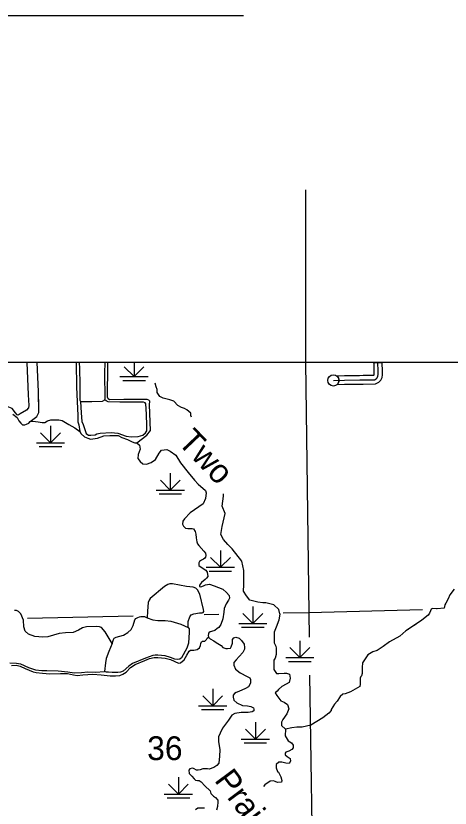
# Model space of a CAD drawing. Extents: x 1127717 to 1741049, y 2026793 to 2244711.
# Drawn here: x 1332669 to 1340378, y 2104033 to 2118098 of the extents above; entities that cross this region are included whole.
import ezdxf

# ---------------------------------------------------------------- set-up
doc = ezdxf.new("R2010")
doc.units = 0
for name, color, linetype in [('1', 7, 'Continuous'), ('31', 7, 'Continuous'), ('35', 7, 'Continuous'), ('4', 7, 'Continuous'), ('43', 7, 'Continuous'), ('44', 7, 'Continuous'), ('5', 7, 'Continuous'), ('R_Draft', 7, 'Continuous')]:
    doc.layers.add(name, color=color, linetype=linetype)

msp = doc.modelspace()

# ---------------------------------------------------------------- linework, layer by layer
at = {"layer": '1'}
msp.add_line((1337810, 2115008), (1337810, 2111942), dxfattribs=at)
msp.add_lwpolyline([(1349634, 2111942), (1278363, 2111942), (1278363, 2066677), (1349634, 2066677)], close=True, dxfattribs=at)
at = {"layer": '31'}
for q in [(1339021, 2111934), (1339171, 2111938)]:
    msp.add_line((1339171, 2111938), q, dxfattribs=at)
for points in [[(1338306, 2111626), (1338502, 2111632), (1338773, 2111635), (1339036, 2111639), (1339065, 2111654), (1339084, 2111674), (1339096, 2111699), (1339100, 2111731), (1339100, 2111790), (1339095, 2111942)], [(1339021, 2111934), (1339025, 2111789), (1339025, 2111736), (1339023, 2111721), (1339021, 2111717), (1339019, 2111715), (1339018, 2111714), (1338832, 2111711)], [(1338835, 2111561), (1339054, 2111564), (1339111, 2111593), (1339147, 2111632), (1339169, 2111678), (1339175, 2111726), (1339175, 2111791), (1339171, 2111938)], [(1339021, 2111934), (1339020, 2111942)], [(1339171, 2111938), (1339170, 2111942)], [(1338832, 2111711), (1338772, 2111710), (1338501, 2111707), (1338369, 2111703)], [(1338374, 2111553), (1338504, 2111557), (1338774, 2111560), (1338835, 2111561)]]:
    msp.add_lwpolyline(points, dxfattribs=at)
msp.add_circle((1338306, 2111626), 100, dxfattribs=at)
msp.add_arc((1338306, 2111626), 100, 313.1191, 50.3008, dxfattribs=at)
at = {"layer": '35'}
for points in [[(1332866, 2111942), (1332889, 2111370), (1332902, 2111178), (1332892, 2111137), (1332856, 2111099), (1332749, 2111033), (1332710, 2111010), (1332692, 2111015), (1332664, 2111048), (1332603, 2111130), (1332516, 2111165), (1332442, 2111183), (1332366, 2111194), (1332318, 2111200)], [(1333794, 2111942), (1333801, 2111839), (1333803, 2111554), (1333803, 2111274), (1333819, 2111251), (1334020, 2111251), (1334206, 2111260), (1334249, 2111280), (1334256, 2111305), (1334250, 2111755), (1334253, 2111942)], [(1335789, 2110974), (1335774, 2111001), (1335774, 2111045), (1335706, 2111104), (1335662, 2111128), (1335608, 2111143), (1335545, 2111182), (1335472, 2111255), (1335404, 2111284), (1335282, 2111313), (1335228, 2111343), (1335180, 2111411), (1335180, 2111464), (1335160, 2111513), (1335145, 2111577)], [(1333819, 2111251), (1333826, 2111052), (1333840, 2110894), (1333862, 2110845), (1333920, 2110683), (1333959, 2110652), (1334002, 2110652), (1334075, 2110661), (1334108, 2110677), (1334168, 2110691), (1334362, 2110704), (1334481, 2110691), (1334628, 2110634), (1334716, 2110624), (1334839, 2110632), (1334923, 2110655), (1334968, 2110693), (1334993, 2110732), (1334997, 2110820), (1334987, 2111025), (1334977, 2111211), (1334962, 2111230), (1334934, 2111240), (1334870, 2111240), (1334518, 2111238), (1334307, 2111248), (1334270, 2111261), (1334249, 2111280)], [(1332616, 2111029), (1332691, 2110970), (1332721, 2110907), (1332756, 2110866), (1332786, 2110840), (1332831, 2110840), (1332856, 2110847), (1332900, 2110868), (1332924, 2110896), (1332972, 2110900), (1333067, 2110889), (1333137, 2110877), (1333184, 2110877), (1333233, 2110907), (1333291, 2110928), (1333347, 2110928), (1333430, 2110928), (1333491, 2110912), (1333610, 2110842), (1333719, 2110784), (1333803, 2110721), (1333826, 2110675), (1333887, 2110623), (1333945, 2110602), (1333996, 2110581), (1334118, 2110600), (1334232, 2110640), (1334339, 2110649), (1334484, 2110649), (1334549, 2110614), (1334651, 2110577), (1334735, 2110533), (1334782, 2110521), (1334819, 2110521)], [(1334819, 2110521), (1334865, 2110476), (1334875, 2110408), (1334840, 2110311), (1334833, 2110239), (1334875, 2110185), (1334926, 2110145), (1334986, 2110141), (1335070, 2110169), (1335147, 2110225), (1335212, 2110336), (1335254, 2110385), (1335349, 2110399), (1335408, 2110371), (1335508, 2110299), (1335594, 2110166), (1335729, 2109989), (1335841, 2109857), (1335906, 2109784), (1336038, 2109669), (1336045, 2109631), (1336038, 2109529), (1335992, 2109433), (1335766, 2109273), (1335664, 2109170), (1335631, 2109128), (1335626, 2109073), (1335643, 2109036), (1335682, 2109005), (1335724, 2108998), (1335799, 2108998), (1335824, 2108989), (1335852, 2108947), (1335864, 2108894), (1335873, 2108833), (1335880, 2108763), (1335892, 2108724), (1335920, 2108693), (1336008, 2108597), (1336034, 2108560), (1336043, 2108516), (1336034, 2108488), (1336022, 2108471), (1335999, 2108455), (1335962, 2108436), (1335929, 2108411), (1335915, 2108387), (1335915, 2108369), (1335917, 2108343), (1335978, 2108301), (1336043, 2108255), (1336064, 2108224), (1336078, 2108148), (1336055, 2108117), (1336029, 2108094), (1335964, 2108041), (1335931, 2107989), (1335931, 2107971), (1335931, 2107966), (1335950, 2107959), (1335999, 2107978), (1336036, 2107999), (1336106, 2108010), (1336187, 2107982), (1336341, 2107919), (1336409, 2107861), (1336455, 2107810), (1336464, 2107759), (1336446, 2107724), (1336404, 2107661), (1336367, 2107579), (1336360, 2107514), (1336341, 2107395), (1336308, 2107292), (1336275, 2107239), (1336245, 2107223), (1336199, 2107185), (1336140, 2107167), (1336119, 2107162), (1336094, 2107148), (1336089, 2107125), (1336082, 2107097), (1336087, 2107067), (1336117, 2107039), (1336185, 2107001), (1336224, 2106973), (1336315, 2106922), (1336345, 2106885), (1336396, 2106869), (1336427, 2106866), (1336480, 2106873), (1336490, 2106897), (1336515, 2106964), (1336515, 2107025), (1336538, 2107057), (1336576, 2107069), (1336634, 2107053), (1336673, 2107008), (1336725, 2106943), (1336729, 2106883), (1336729, 2106857)], [(1337354, 2107484), (1337338, 2107557), (1337250, 2107640), (1337104, 2107679), (1337051, 2107679), (1336963, 2107689), (1336822, 2107723), (1336763, 2107801), (1336709, 2107884), (1336714, 2107996), (1336714, 2108254), (1336680, 2108415), (1336510, 2108639), (1336505, 2108644), (1336432, 2108713), (1336354, 2108805), (1336310, 2108893), (1336329, 2109034), (1336383, 2109263), (1336334, 2109395), (1336354, 2109570), (1336354, 2109615)], [(1335727, 2107239), (1335729, 2107346), (1335755, 2107427), (1335780, 2107464), (1335830, 2107484), (1335928, 2107498), (1335978, 2107500), (1335992, 2107507), (1336005, 2107525), (1336000, 2107559), (1335934, 2107829), (1335893, 2107911), (1335865, 2107938), (1335814, 2107958), (1335698, 2107967), (1335450, 2108018), (1335402, 2108015), (1335368, 2108006), (1335307, 2107965), (1335056, 2107752), (1335034, 2107725), (1335020, 2107682), (1335007, 2107527), (1335001, 2107411)], [(1334381, 2106954), (1334255, 2107164), (1334190, 2107242), (1334153, 2107254), (1334098, 2107258), (1333923, 2107249), (1333853, 2107236), (1333780, 2107195), (1333684, 2107154), (1333551, 2107147), (1333436, 2107135), (1333240, 2107077), (1333151, 2107069), (1333008, 2107080), (1332892, 2107120), (1332837, 2107174), (1332814, 2107251), (1332805, 2107369), (1332757, 2107484), (1332718, 2107522), (1332679, 2107539), (1332648, 2107539)], [(1334381, 2106954), (1334402, 2107026), (1334417, 2107050), (1334449, 2107069), (1334581, 2107106), (1334656, 2107152), (1334714, 2107207), (1334754, 2107278), (1334782, 2107375), (1334800, 2107399), (1334835, 2107418), (1334862, 2107432), (1334889, 2107435), (1334916, 2107437), (1334952, 2107435), (1335001, 2107411), (1335099, 2107375), (1335191, 2107362), (1335317, 2107362), (1335421, 2107350), (1335600, 2107297), (1335727, 2107239), (1335744, 2107217), (1335748, 2107155), (1335734, 2106961), (1335702, 2106871), (1335608, 2106700), (1335579, 2106675), (1335538, 2106673), (1335494, 2106678), (1335414, 2106709), (1335317, 2106738), (1335187, 2106750), (1335143, 2106750), (1335100, 2106743), (1334973, 2106695), (1334742, 2106598), (1334673, 2106554), (1334577, 2106465), (1334529, 2106445), (1334478, 2106440), (1334381, 2106440), (1334316, 2106446), (1334276, 2106450), (1334242, 2106458)], [(1337354, 2107484), (1337338, 2107371), (1337289, 2107246), (1337257, 2107159), (1337257, 2107094), (1337257, 2107029), (1337257, 2106969), (1337284, 2106909), (1337289, 2106871), (1337289, 2106828), (1337289, 2106763), (1337273, 2106698), (1337251, 2106660), (1337246, 2106600), (1337246, 2106551), (1337246, 2106497), (1337295, 2106426), (1337338, 2106426), (1337430, 2106432), (1337474, 2106432), (1337528, 2106410), (1337539, 2106339), (1337523, 2106263), (1337468, 2106236), (1337392, 2106193), (1337333, 2106138), (1337306, 2106111), (1337273, 2106079), (1337300, 2106030), (1337371, 2105938), (1337430, 2105916), (1337490, 2105873), (1337512, 2105797), (1337479, 2105710), (1337409, 2105607), (1337387, 2105558), (1337387, 2105498), (1337457, 2105433)], [(1335558, 2106605), (1335590, 2106610), (1335660, 2106666), (1335702, 2106749), (1335743, 2106822), (1335772, 2106836), (1335828, 2106839), (1335887, 2106849), (1335931, 2106878), (1335948, 2106922), (1335950, 2106956), (1335965, 2106983), (1335984, 2106997), (1336026, 2107000), (1336053, 2107026), (1336065, 2107048), (1336087, 2107067)], [(1334381, 2106954), (1334322, 2106816), (1334272, 2106690), (1334259, 2106615), (1334242, 2106458)], [(1336729, 2106857), (1336701, 2106796), (1336634, 2106724), (1336578, 2106666), (1336541, 2106617), (1336538, 2106571), (1336571, 2106503), (1336653, 2106433), (1336774, 2106370), (1336825, 2106345), (1336834, 2106317), (1336834, 2106249), (1336799, 2106186), (1336743, 2106159), (1336625, 2106101), (1336583, 2106087), (1336550, 2106069), (1336529, 2106041), (1336527, 2106006), (1336541, 2105952), (1336592, 2105903), (1336692, 2105854), (1336781, 2105850), (1336839, 2105840), (1336885, 2105815), (1336895, 2105791), (1336892, 2105761), (1336864, 2105745), (1336792, 2105731), (1336666, 2105731), (1336557, 2105712), (1336506, 2105682), (1336445, 2105596), (1336338, 2105452), (1336294, 2105363), (1336266, 2105298), (1336268, 2105214), (1336292, 2105069), (1336287, 2104958), (1336273, 2104834), (1336234, 2104790), (1336182, 2104753), (1336103, 2104727), (1336073, 2104734), (1336031, 2104734), (1335989, 2104734), (1335940, 2104715), (1335905, 2104708), (1335875, 2104708), (1335836, 2104734), (1335810, 2104741), (1335780, 2104739), (1335756, 2104729), (1335740, 2104708), (1335747, 2104650), (1335791, 2104599), (1335833, 2104552), (1335859, 2104531), (1335894, 2104522), (1335922, 2104522), (1335959, 2104499), (1336026, 2104431), (1336117, 2104341), (1336131, 2104292), (1336178, 2104247), (1336213, 2104224), (1336252, 2104173), (1336252, 2104147), (1336250, 2104062), (1336229, 2103997)], [(1338917, 2106757), (1338825, 2106611), (1338814, 2106529), (1338814, 2106464), (1338814, 2106421), (1338803, 2106383), (1338792, 2106372), (1338781, 2106339), (1338781, 2106312), (1338781, 2106269), (1338781, 2106236), (1338776, 2106193), (1338732, 2106171), (1338608, 2106100), (1338515, 2106062), (1338472, 2106057), (1338429, 2106014), (1338374, 2105932), (1338326, 2105878), (1338266, 2105786), (1338266, 2105764), (1338222, 2105721), (1338119, 2105639), (1337908, 2105509), (1337750, 2105471), (1337658, 2105471), (1337566, 2105460), (1337457, 2105433)], [(1332565, 2106612), (1332681, 2106607), (1332752, 2106596), (1332894, 2106532), (1333016, 2106491), (1333132, 2106474), (1333219, 2106479), (1333420, 2106468), (1333594, 2106455), (1333705, 2106438), (1333833, 2106441), (1333950, 2106451), (1334086, 2106448)], [(1332592, 2106563), (1332675, 2106573), (1332746, 2106554), (1332834, 2106515), (1332907, 2106483), (1332975, 2106454), (1333033, 2106441), (1333145, 2106427), (1333275, 2106417), (1333460, 2106422), (1333584, 2106424), (1333691, 2106398), (1333757, 2106388), (1333859, 2106400), (1334035, 2106412), (1334186, 2106402), (1334344, 2106383), (1334437, 2106380), (1334517, 2106385), (1334571, 2106410), (1334625, 2106446), (1334703, 2106529), (1334788, 2106583), (1334958, 2106656), (1335044, 2106688), (1335122, 2106707), (1335190, 2106710), (1335319, 2106697), (1335414, 2106673), (1335558, 2106605)], [(1334086, 2106448), (1334242, 2106458)], [(1337457, 2105433), (1337447, 2105319), (1337501, 2105227), (1337561, 2105194), (1337593, 2105151), (1337593, 2105102), (1337571, 2105075), (1337517, 2105042), (1337463, 2105026), (1337447, 2105010), (1337447, 2104982), (1337485, 2104950), (1337539, 2104912), (1337544, 2104868), (1337523, 2104825), (1337463, 2104830), (1337392, 2104847), (1337338, 2104847), (1337289, 2104809), (1337289, 2104776), (1337289, 2104749), (1337316, 2104684), (1337333, 2104673), (1337371, 2104592), (1337392, 2104527), (1337387, 2104494), (1337316, 2104489), (1337273, 2104505), (1337240, 2104516), (1337181, 2104510), (1337089, 2104445), (1337068, 2104419)], [(1336017, 2104032), (1335987, 2104034), (1335938, 2104034), (1335901, 2104034), (1335861, 2104004)]]:
    msp.add_lwpolyline(points, dxfattribs=at)
at = {"layer": '4'}
for points in [[(1337810, 2111942), (1337869, 2107503), (1337875, 2107068)], [(1337884, 2106393), (1337944, 2102190)]]:
    msp.add_lwpolyline(points, dxfattribs=at)
at = {"layer": '43'}
for points in [[(1332924, 2110896), (1333040, 2110988), (1333080, 2111058), (1333071, 2111428), (1333050, 2111942)], [(1333060, 2111686), (1333050, 2111942)], [(1333738, 2111942), (1333748, 2111504), (1333760, 2111253), (1333767, 2111004), (1333769, 2110890), (1333788, 2110839), (1333803, 2110721)], [(1334819, 2110521), (1334996, 2110654), (1335061, 2110735), (1335040, 2111194), (1335045, 2111259), (1335031, 2111275), (1335003, 2111289), (1334586, 2111285), (1334332, 2111282), (1334311, 2111299), (1334295, 2111329), (1334302, 2111891), (1334302, 2111942)], [(1333078, 2111159), (1333071, 2111428), (1333066, 2111555)], [(1332924, 2110896), (1333040, 2110988), (1333065, 2111031)], [(1340451, 2107920), (1340374, 2107821), (1340342, 2107751), (1340300, 2107672), (1340281, 2107642), (1340272, 2107581), (1340147, 2107572), (1340063, 2107579), (1340040, 2107568), (1340014, 2107496), (1339991, 2107458), (1339873, 2107370), (1339780, 2107303), (1339594, 2107180), (1339485, 2107087), (1339302, 2106987), (1339191, 2106903), (1339081, 2106831), (1339007, 2106811), (1338917, 2106757)], [(1340373, 2107818), (1340342, 2107751), (1340300, 2107672), (1340281, 2107642), (1340272, 2107581), (1340147, 2107572), (1340136, 2107573)], [(1340029, 2107536), (1340014, 2107496), (1339991, 2107458), (1339873, 2107370), (1339780, 2107303), (1339741, 2107277)], [(1339631, 2107204), (1339594, 2107180), (1339485, 2107087), (1339302, 2106987)], [(1339197, 2106908), (1339191, 2106903), (1339081, 2106831), (1339007, 2106811), (1338917, 2106757)]]:
    msp.add_lwpolyline(points, dxfattribs=at)
at = {"layer": '44'}
for p, q in [((1334768, 2111942), (1334768, 2111693)), ((1334768, 2111693), (1334591, 2111870)), ((1334768, 2111693), (1334944, 2111870)), ((1334518, 2111693), (1335018, 2111693)), ((1334568, 2111625), (1334968, 2111625)), ((1333284, 2110820), (1333284, 2110520)), ((1333284, 2110520), (1333107, 2110697)), ((1333284, 2110520), (1333461, 2110697)), ((1333034, 2110520), (1333534, 2110520)), ((1333084, 2110452), (1333484, 2110452)), ((1335411, 2109978), (1335411, 2109678)), ((1335411, 2109678), (1335235, 2109855)), ((1335411, 2109678), (1335588, 2109855)), ((1335161, 2109678), (1335661, 2109678)), ((1335211, 2109610), (1335611, 2109610)), ((1336300, 2108609), (1336300, 2108309)), ((1336300, 2108309), (1336124, 2108485)), ((1336300, 2108309), (1336477, 2108485)), ((1336050, 2108309), (1336550, 2108309)), ((1336100, 2108240), (1336500, 2108240)), ((1336876, 2107612), (1336876, 2107312)), ((1336876, 2107312), (1336699, 2107488)), ((1336876, 2107312), (1337053, 2107488)), ((1336626, 2107312), (1337126, 2107312)), ((1336676, 2107243), (1337076, 2107243)), ((1337710, 2106706), (1337533, 2106883)), ((1337710, 2107006), (1337710, 2106706)), ((1337710, 2106706), (1337887, 2106883)), ((1337460, 2106706), (1337960, 2106706)), ((1337510, 2106638), (1337910, 2106638)), ((1336163, 2105852), (1335986, 2106029)), ((1336163, 2106152), (1336163, 2105852)), ((1336163, 2105852), (1336339, 2106029)), ((1335913, 2105852), (1336413, 2105852)), ((1335963, 2105784), (1336363, 2105784)), ((1336921, 2105559), (1336921, 2105259)), ((1336921, 2105259), (1336744, 2105436)), ((1336921, 2105259), (1337098, 2105436)), ((1336671, 2105259), (1337171, 2105259)), ((1336721, 2105191), (1337121, 2105191)), ((1335555, 2104582), (1335555, 2104282)), ((1335555, 2104282), (1335378, 2104459)), ((1335555, 2104282), (1335731, 2104459)), ((1335305, 2104282), (1335805, 2104282)), ((1335355, 2104214), (1335755, 2104214))]:
    msp.add_line(p, q, dxfattribs=at)
at = {"layer": '5'}
for points in [[(1334754, 2107439), (1332875, 2107400)], [(1336274, 2107470), (1336010, 2107465)], [(1337869, 2107503), (1337413, 2107494)], [(1339887, 2107551), (1337869, 2107503)]]:
    msp.add_lwpolyline(points, dxfattribs=at)
at = {"layer": 'R_Draft'}
msp.add_line((1336713, 2118098), (1316276, 2118098), dxfattribs=at)

# ---------------------------------------------------------------- texts
at = {"layer": '35'}
for s, rotation, p in [('Two', 313.5799, (1335526, 2110519)), ('Prairie', 306.7868, (1336181, 2104527))]:
    msp.add_text(s, height=422.4, rotation=rotation, dxfattribs=at).set_placement(p)
at = {"layer": '5'}
msp.add_text('36', height=422.4, dxfattribs=at).set_placement((1335000, 2104886))

doc.saveas('drawing.dxf')
